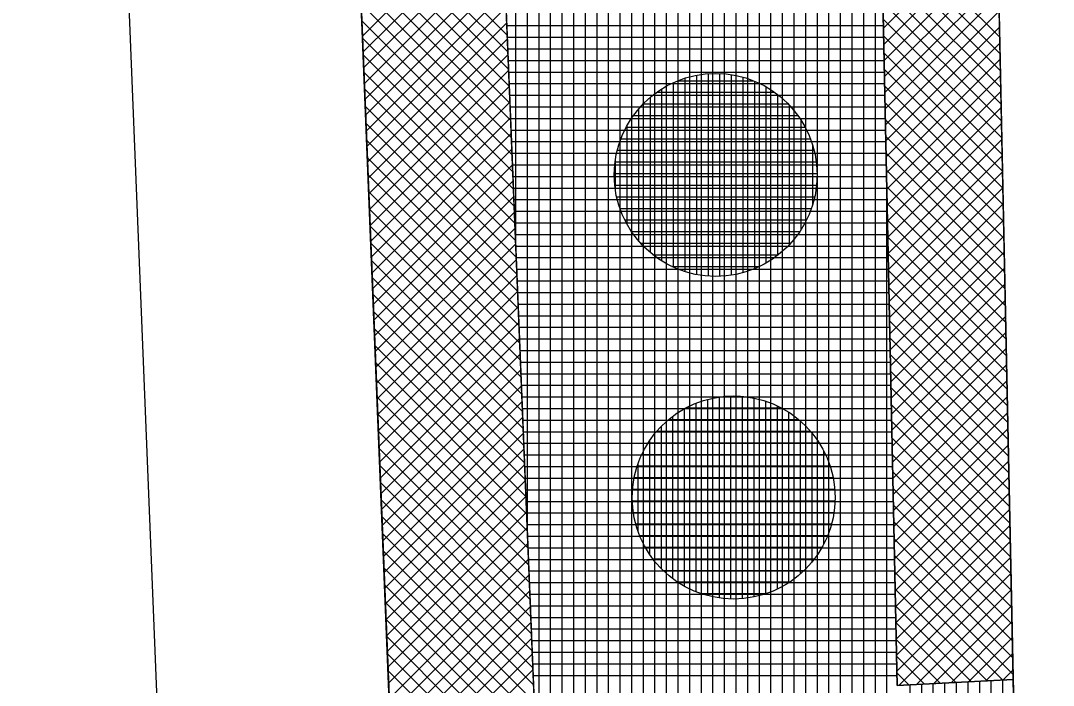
# Model space of a CAD drawing. Extents: x -565346 to -564154, y -1097386 to -1095620.
# Drawn here: x -564346.67 to -564328.86, y -1095765.48 to -1095754.03 of the extents above; entities that cross this region are included whole.
import ezdxf

# ---------------------------------------------------------------- set-up
doc = ezdxf.new("R2010")
doc.units = 0
for name, color, linetype in [('Vrstva 1', 7, 'Continuous'), ('Vrstva 13', 7, 'Continuous'), ('Vrstva 41', 7, 'Continuous'), ('Vrstva 42', 7, 'Continuous'), ('Vrstva 43', 7, 'Continuous'), ('Vrstva 44', 7, 'Continuous')]:
    doc.layers.add(name, color=color, linetype=linetype)

msp = doc.modelspace()

# ---------------------------------------------------------------- linework, layer by layer
at = {"layer": 'Vrstva 1'}
for p, q in [((-564338.22, -1095817.34), (-564343.82, -1095679.33)), ((-564346.67, -1095707.8), (-564343.14, -1095794.87))]:
    msp.add_line(p, q, dxfattribs=at)
at = {"layer": 'Vrstva 13'}
msp.add_line((-564330.25, -1095732.13), (-564328.86, -1095798.5), dxfattribs=at)
at = {"layer": 'Vrstva 41'}
for points in [[(-564331.946, -1095698.419), (-564333.943, -1095698.519), (-564332.25, -1095732.172), (-564331.552, -1095765.483), (-564329.554, -1095765.383), (-564330.25, -1095732.13)], [(-564339.576, -1095722.251), (-564342.067, -1095722.352), (-564338.22, -1095817.34), (-564334.985, -1095897.209), (-564332.487, -1095897.108), (-564335.722, -1095817.239)]]:
    msp.add_lwpolyline(points, close=True, dxfattribs=at)
at = {"layer": 'Vrstva 42'}
for p, q in [((-564340.88, -1095751.671), (-564338.277, -1095754.274)), ((-564340.868, -1095751.966), (-564338.265, -1095754.569)), ((-564338.373, -1095751.891), (-564340.774, -1095754.291)), ((-564338.362, -1095752.163), (-564340.763, -1095754.563)), ((-564329.83, -1095752.197), (-564331.789, -1095754.157)), ((-564340.856, -1095752.261), (-564338.253, -1095754.864)), ((-564331.829, -1095752.266), (-564329.785, -1095754.31)), ((-564340.844, -1095752.555), (-564338.241, -1095755.159)), ((-564338.351, -1095752.435), (-564340.752, -1095754.835)), ((-564331.823, -1095752.555), (-564329.779, -1095754.598)), ((-564329.824, -1095752.474), (-564331.784, -1095754.434)), ((-564338.34, -1095752.706), (-564340.741, -1095755.107)), ((-564329.818, -1095752.751), (-564331.778, -1095754.711)), ((-564340.832, -1095752.85), (-564338.229, -1095755.453)), ((-564331.817, -1095752.844), (-564329.773, -1095754.887)), ((-564338.329, -1095752.978), (-564340.73, -1095755.379)), ((-564329.812, -1095753.029), (-564331.772, -1095754.988)), ((-564340.82, -1095753.145), (-564338.217, -1095755.748)), ((-564338.318, -1095753.25), (-564340.719, -1095755.65)), ((-564331.811, -1095753.133), (-564329.767, -1095755.176)), ((-564340.808, -1095753.44), (-564338.205, -1095756.043)), ((-564331.805, -1095753.422), (-564329.761, -1095755.465)), ((-564329.807, -1095753.306), (-564331.766, -1095755.265)), ((-564338.307, -1095753.522), (-564340.708, -1095755.922)), ((-564329.801, -1095753.583), (-564331.76, -1095755.542)), ((-564340.796, -1095753.735), (-564338.193, -1095756.338)), ((-564338.296, -1095753.794), (-564340.697, -1095756.194)), ((-564331.799, -1095753.711), (-564329.755, -1095755.754)), ((-564331.793, -1095754), (-564329.749, -1095756.043)), ((-564329.795, -1095753.86), (-564331.754, -1095755.819)), ((-564340.784, -1095754.029), (-564338.181, -1095756.633)), ((-564338.285, -1095754.065), (-564340.686, -1095756.466)), ((-564329.789, -1095754.137), (-564331.749, -1095756.096)), ((-564340.772, -1095754.324), (-564338.169, -1095756.927)), ((-564338.274, -1095754.337), (-564340.675, -1095756.738)), ((-564331.787, -1095754.288), (-564329.743, -1095756.332)), ((-564329.783, -1095754.414), (-564331.743, -1095756.373)), ((-564340.76, -1095754.619), (-564338.157, -1095757.222)), ((-564338.263, -1095754.609), (-564340.664, -1095757.01)), ((-564331.781, -1095754.577), (-564329.737, -1095756.621)), ((-564329.778, -1095754.691), (-564331.737, -1095756.65)), ((-564338.252, -1095754.881), (-564340.653, -1095757.281)), ((-564331.774, -1095754.866), (-564329.731, -1095756.91)), ((-564340.749, -1095754.914), (-564338.145, -1095757.517)), ((-564329.772, -1095754.968), (-564331.731, -1095756.927)), ((-564340.737, -1095755.208), (-564338.133, -1095757.812)), ((-564338.241, -1095755.153), (-564340.642, -1095757.553)), ((-564331.768, -1095755.155), (-564329.725, -1095757.199)), ((-564329.766, -1095755.245), (-564331.725, -1095757.204)), ((-564338.23, -1095755.425), (-564340.631, -1095757.825)), ((-564340.725, -1095755.503), (-564338.121, -1095758.107)), ((-564331.762, -1095755.444), (-564329.719, -1095757.487)), ((-564329.76, -1095755.522), (-564331.72, -1095757.481)), ((-564338.219, -1095755.696), (-564340.62, -1095758.097)), ((-564331.756, -1095755.733), (-564329.713, -1095757.776)), ((-564340.713, -1095755.798), (-564338.109, -1095758.401)), ((-564338.208, -1095755.968), (-564340.609, -1095758.369)), ((-564329.754, -1095755.799), (-564331.714, -1095757.758)), ((-564340.701, -1095756.093), (-564338.097, -1095758.696)), ((-564331.75, -1095756.022), (-564329.707, -1095758.065)), ((-564329.748, -1095756.076), (-564331.708, -1095758.036)), ((-564338.197, -1095756.24), (-564340.598, -1095758.641)), ((-564331.744, -1095756.311), (-564329.701, -1095758.354)), ((-564340.689, -1095756.388), (-564338.085, -1095758.991)), ((-564329.743, -1095756.353), (-564331.702, -1095758.313)), ((-564340.677, -1095756.682), (-564338.073, -1095759.286)), ((-564338.186, -1095756.512), (-564340.587, -1095758.912)), ((-564331.738, -1095756.6), (-564329.695, -1095758.643)), ((-564329.737, -1095756.63), (-564331.696, -1095758.59)), ((-564338.175, -1095756.784), (-564340.576, -1095759.184)), ((-564340.665, -1095756.977), (-564338.061, -1095759.581)), ((-564331.732, -1095756.888), (-564329.689, -1095758.932)), ((-564329.731, -1095756.907), (-564331.691, -1095758.867)), ((-564338.164, -1095757.055), (-564340.565, -1095759.456)), ((-564331.726, -1095757.177), (-564329.683, -1095759.221)), ((-564329.725, -1095757.184), (-564331.685, -1095759.144)), ((-564340.653, -1095757.272), (-564338.049, -1095759.876)), ((-564338.153, -1095757.327), (-564340.554, -1095759.728)), ((-564340.641, -1095757.567), (-564338.037, -1095760.17)), ((-564331.72, -1095757.466), (-564329.677, -1095759.51)), ((-564329.719, -1095757.461), (-564331.679, -1095759.421)), ((-564338.142, -1095757.599), (-564340.543, -1095760)), ((-564331.714, -1095757.755), (-564329.671, -1095759.799)), ((-564329.714, -1095757.738), (-564331.673, -1095759.698)), ((-564340.629, -1095757.862), (-564338.026, -1095760.465)), ((-564338.131, -1095757.871), (-564340.532, -1095760.272)), ((-564331.708, -1095758.044), (-564329.664, -1095760.087)), ((-564329.708, -1095758.015), (-564331.667, -1095759.975)), ((-564340.617, -1095758.156), (-564338.014, -1095760.76)), ((-564338.12, -1095758.143), (-564340.521, -1095760.543)), ((-564340.605, -1095758.451), (-564338.002, -1095761.055)), ((-564338.109, -1095758.414), (-564340.509, -1095760.815)), ((-564331.702, -1095758.333), (-564329.658, -1095760.376)), ((-564329.702, -1095758.292), (-564331.662, -1095760.252)), ((-564331.696, -1095758.622), (-564329.652, -1095760.665)), ((-564329.696, -1095758.569), (-564331.656, -1095760.529)), ((-564340.593, -1095758.746), (-564337.99, -1095761.35)), ((-564338.098, -1095758.686), (-564340.498, -1095761.087)), ((-564338.087, -1095758.958), (-564340.487, -1095761.359)), ((-564331.69, -1095758.911), (-564329.646, -1095760.954)), ((-564329.69, -1095758.846), (-564331.65, -1095760.806)), ((-564340.581, -1095759.041), (-564337.978, -1095761.644)), ((-564329.685, -1095759.123), (-564331.644, -1095761.083)), ((-564340.569, -1095759.335), (-564337.966, -1095761.939)), ((-564338.076, -1095759.23), (-564340.476, -1095761.631)), ((-564331.684, -1095759.2), (-564329.64, -1095761.243)), ((-564338.065, -1095759.502), (-564340.465, -1095761.903)), ((-564331.678, -1095759.489), (-564329.634, -1095761.532)), ((-564329.679, -1095759.4), (-564331.638, -1095761.36)), ((-564340.557, -1095759.63), (-564337.954, -1095762.234)), ((-564329.673, -1095759.677), (-564331.633, -1095761.637)), ((-564338.054, -1095759.774), (-564340.454, -1095762.174)), ((-564331.672, -1095759.777), (-564329.628, -1095761.821)), ((-564340.546, -1095759.925), (-564337.942, -1095762.529)), ((-564338.043, -1095760.045), (-564340.443, -1095762.446)), ((-564331.666, -1095760.066), (-564329.622, -1095762.11)), ((-564329.667, -1095759.955), (-564331.627, -1095761.914)), ((-564340.534, -1095760.22), (-564337.93, -1095762.824)), ((-564329.661, -1095760.232), (-564331.621, -1095762.191)), ((-564338.032, -1095760.317), (-564340.432, -1095762.718)), ((-564331.659, -1095760.355), (-564329.616, -1095762.399)), ((-564340.522, -1095760.515), (-564337.918, -1095763.118)), ((-564338.02, -1095760.589), (-564340.421, -1095762.99)), ((-564329.656, -1095760.509), (-564331.615, -1095762.468)), ((-564331.653, -1095760.644), (-564329.61, -1095762.687)), ((-564340.51, -1095760.809), (-564337.906, -1095763.413)), ((-564338.009, -1095760.861), (-564340.41, -1095763.262)), ((-564331.647, -1095760.933), (-564329.604, -1095762.976)), ((-564329.65, -1095760.786), (-564331.609, -1095762.745)), ((-564340.498, -1095761.104), (-564337.894, -1095763.708)), ((-564337.998, -1095761.133), (-564340.399, -1095763.534)), ((-564329.644, -1095761.063), (-564331.604, -1095763.022)), ((-564331.641, -1095761.222), (-564329.598, -1095763.265)), ((-564340.486, -1095761.399), (-564337.882, -1095764.003)), ((-564337.987, -1095761.404), (-564340.388, -1095763.805)), ((-564329.638, -1095761.34), (-564331.598, -1095763.299)), ((-564331.635, -1095761.511), (-564329.592, -1095763.554)), ((-564329.632, -1095761.617), (-564331.592, -1095763.576)), ((-564340.474, -1095761.694), (-564337.87, -1095764.298)), ((-564337.976, -1095761.676), (-564340.377, -1095764.077)), ((-564331.629, -1095761.8), (-564329.586, -1095763.843)), ((-564340.462, -1095761.988), (-564337.858, -1095764.592)), ((-564337.965, -1095761.948), (-564340.366, -1095764.349)), ((-564329.627, -1095761.894), (-564331.586, -1095763.853)), ((-564331.623, -1095762.089), (-564329.58, -1095764.132)), ((-564329.621, -1095762.171), (-564331.58, -1095764.13)), ((-564340.45, -1095762.283), (-564337.846, -1095764.887)), ((-564337.954, -1095762.22), (-564340.355, -1095764.621)), ((-564331.617, -1095762.378), (-564329.574, -1095764.421)), ((-564337.943, -1095762.492), (-564340.344, -1095764.893)), ((-564329.615, -1095762.448), (-564331.575, -1095764.407)), ((-564340.438, -1095762.578), (-564337.834, -1095765.182)), ((-564331.611, -1095762.666), (-564329.568, -1095764.71)), ((-564329.609, -1095762.725), (-564331.569, -1095764.684)), ((-564340.426, -1095762.873), (-564337.822, -1095765.477)), ((-564337.932, -1095762.764), (-564340.333, -1095765.165)), ((-564337.921, -1095763.035), (-564340.322, -1095765.436)), ((-564331.605, -1095762.955), (-564329.562, -1095764.999)), ((-564329.603, -1095763.002), (-564331.563, -1095764.961)), ((-564340.414, -1095763.168), (-564337.81, -1095765.772)), ((-564331.599, -1095763.244), (-564329.556, -1095765.288)), ((-564337.91, -1095763.307), (-564340.311, -1095765.708)), ((-564329.598, -1095763.279), (-564331.557, -1095765.238)), ((-564340.402, -1095763.462), (-564337.798, -1095766.066)), ((-564337.899, -1095763.579), (-564340.3, -1095765.98)), ((-564331.593, -1095763.533), (-564329.734, -1095765.392)), ((-564329.592, -1095763.556), (-564331.517, -1095765.481)), ((-564340.39, -1095763.757), (-564337.786, -1095766.361)), ((-564337.888, -1095763.851), (-564340.289, -1095766.252)), ((-564331.587, -1095763.822), (-564330.003, -1095765.405)), ((-564329.586, -1095763.833), (-564331.219, -1095765.466)), ((-564340.378, -1095764.052), (-564337.774, -1095766.656)), ((-564337.877, -1095764.123), (-564340.278, -1095766.524)), ((-564331.581, -1095764.111), (-564330.273, -1095765.419)), ((-564329.58, -1095764.11), (-564330.922, -1095765.451)), ((-564340.366, -1095764.347), (-564337.762, -1095766.951)), ((-564337.866, -1095764.394), (-564340.267, -1095766.796)), ((-564331.575, -1095764.4), (-564330.542, -1095765.432)), ((-564329.574, -1095764.387), (-564330.624, -1095765.437)), ((-564340.355, -1095764.642), (-564337.75, -1095767.246)), ((-564337.855, -1095764.666), (-564340.256, -1095767.067)), ((-564331.569, -1095764.689), (-564330.811, -1095765.446)), ((-564329.569, -1095764.664), (-564330.326, -1095765.422)), ((-564340.343, -1095764.936), (-564337.738, -1095767.54)), ((-564337.844, -1095764.938), (-564340.245, -1095767.339)), ((-564331.563, -1095764.978), (-564331.081, -1095765.459)), ((-564329.563, -1095764.941), (-564330.028, -1095765.407)), ((-564340.331, -1095765.231), (-564337.726, -1095767.835)), ((-564337.833, -1095765.21), (-564340.234, -1095767.611)), ((-564329.557, -1095765.218), (-564329.73, -1095765.392)), ((-564331.557, -1095765.266), (-564331.35, -1095765.473))]:
    msp.add_line(p, q, dxfattribs=at)
at = {"layer": 'Vrstva 43'}
for p, q in [((-564334.33, -1095851.649), (-564334.33, -1095676.348)), ((-564334.13, -1095856.582), (-564334.13, -1095676.285)), ((-564334.93, -1095836.849), (-564334.93, -1095676.537)), ((-564334.73, -1095841.782), (-564334.73, -1095676.474)), ((-564334.53, -1095846.715), (-564334.53, -1095676.411)), ((-564335.33, -1095826.983), (-564335.33, -1095676.662)), ((-564335.13, -1095831.916), (-564335.13, -1095676.599)), ((-564335.93, -1095812.183), (-564335.93, -1095676.851)), ((-564335.73, -1095817.116), (-564335.73, -1095676.788)), ((-564335.53, -1095822.049), (-564335.53, -1095676.725)), ((-564336.53, -1095797.383), (-564336.53, -1095677.039)), ((-564336.33, -1095802.317), (-564336.33, -1095676.977)), ((-564336.13, -1095807.25), (-564336.13, -1095676.914)), ((-564337.13, -1095782.584), (-564337.13, -1095677.228)), ((-564336.93, -1095787.517), (-564336.93, -1095677.165)), ((-564336.73, -1095792.45), (-564336.73, -1095677.102)), ((-564337.73, -1095767.784), (-564337.73, -1095677.416)), ((-564337.53, -1095772.718), (-564337.53, -1095677.354)), ((-564337.33, -1095777.651), (-564337.33, -1095677.291)), ((-564338.13, -1095757.918), (-564338.13, -1095677.542)), ((-564337.93, -1095762.851), (-564337.93, -1095677.479)), ((-564333.93, -1095861.515), (-564333.93, -1095698.777)), ((-564333.73, -1095866.448), (-564333.73, -1095702.753)), ((-564333.53, -1095871.381), (-564333.53, -1095706.728)), ((-564333.33, -1095876.315), (-564333.33, -1095710.704)), ((-564333.13, -1095881.248), (-564333.13, -1095714.68)), ((-564332.93, -1095886.181), (-564332.93, -1095718.655)), ((-564332.73, -1095891.114), (-564332.73, -1095722.631)), ((-564332.53, -1095896.047), (-564332.53, -1095726.606)), ((-564332.33, -1095918.631), (-564332.33, -1095730.582)), ((-564332.13, -1095918.66), (-564332.13, -1095737.899)), ((-564331.93, -1095918.689), (-564331.93, -1095747.443)), ((-564338.284, -1095754.11), (-564331.79, -1095754.11)), ((-564338.276, -1095754.31), (-564331.786, -1095754.31)), ((-564338.268, -1095754.51), (-564331.782, -1095754.51)), ((-564338.26, -1095754.71), (-564331.778, -1095754.71)), ((-564338.252, -1095754.91), (-564331.774, -1095754.91)), ((-564338.244, -1095755.11), (-564331.769, -1095755.11)), ((-564338.236, -1095755.31), (-564331.765, -1095755.31)), ((-564338.228, -1095755.51), (-564331.761, -1095755.51)), ((-564338.22, -1095755.71), (-564331.757, -1095755.71)), ((-564338.211, -1095755.91), (-564331.753, -1095755.91)), ((-564338.203, -1095756.11), (-564331.748, -1095756.11)), ((-564338.195, -1095756.31), (-564331.744, -1095756.31)), ((-564338.187, -1095756.51), (-564331.74, -1095756.51)), ((-564338.179, -1095756.71), (-564331.736, -1095756.71)), ((-564338.171, -1095756.91), (-564331.732, -1095756.91)), ((-564331.73, -1095918.719), (-564331.73, -1095756.988)), ((-564338.163, -1095757.11), (-564331.727, -1095757.11)), ((-564338.155, -1095757.31), (-564331.723, -1095757.31)), ((-564338.147, -1095757.51), (-564331.719, -1095757.51)), ((-564338.138, -1095757.71), (-564331.715, -1095757.71)), ((-564338.13, -1095757.91), (-564331.711, -1095757.91)), ((-564338.122, -1095758.11), (-564331.706, -1095758.11)), ((-564338.114, -1095758.31), (-564331.702, -1095758.31)), ((-564338.106, -1095758.51), (-564331.698, -1095758.51)), ((-564338.098, -1095758.71), (-564331.694, -1095758.71)), ((-564338.09, -1095758.91), (-564331.69, -1095758.91)), ((-564338.082, -1095759.11), (-564331.686, -1095759.11)), ((-564338.074, -1095759.31), (-564331.681, -1095759.31)), ((-564338.065, -1095759.51), (-564331.677, -1095759.51)), ((-564338.057, -1095759.71), (-564331.673, -1095759.71)), ((-564338.049, -1095759.91), (-564331.669, -1095759.91)), ((-564338.041, -1095760.11), (-564331.665, -1095760.11)), ((-564338.033, -1095760.31), (-564331.66, -1095760.31)), ((-564338.025, -1095760.51), (-564331.656, -1095760.51)), ((-564338.017, -1095760.71), (-564331.652, -1095760.71)), ((-564338.009, -1095760.91), (-564331.648, -1095760.91)), ((-564338.001, -1095761.11), (-564331.644, -1095761.11)), ((-564337.992, -1095761.31), (-564331.639, -1095761.31)), ((-564337.984, -1095761.51), (-564331.635, -1095761.51)), ((-564337.976, -1095761.71), (-564331.631, -1095761.71)), ((-564337.968, -1095761.91), (-564331.627, -1095761.91)), ((-564337.96, -1095762.11), (-564331.623, -1095762.11)), ((-564337.952, -1095762.31), (-564331.618, -1095762.31)), ((-564337.944, -1095762.51), (-564331.614, -1095762.51)), ((-564337.936, -1095762.71), (-564331.61, -1095762.71)), ((-564337.928, -1095762.91), (-564331.606, -1095762.91)), ((-564337.92, -1095763.11), (-564331.602, -1095763.11)), ((-564337.911, -1095763.31), (-564331.598, -1095763.31)), ((-564337.903, -1095763.51), (-564331.593, -1095763.51)), ((-564337.895, -1095763.71), (-564331.589, -1095763.71)), ((-564337.887, -1095763.91), (-564331.585, -1095763.91)), ((-564337.879, -1095764.11), (-564331.581, -1095764.11)), ((-564337.871, -1095764.31), (-564331.577, -1095764.31)), ((-564337.863, -1095764.51), (-564331.572, -1095764.51)), ((-564337.855, -1095764.71), (-564331.568, -1095764.71)), ((-564337.847, -1095764.91), (-564331.564, -1095764.91)), ((-564337.838, -1095765.11), (-564331.56, -1095765.11)), ((-564337.83, -1095765.31), (-564331.556, -1095765.31)), ((-564330.13, -1095942.316), (-564330.13, -1095765.412)), ((-564329.93, -1095947.254), (-564329.93, -1095765.402)), ((-564329.73, -1095952.191), (-564329.73, -1095765.392)), ((-564331.33, -1095918.778), (-564331.33, -1095765.472)), ((-564331.13, -1095918.807), (-564331.13, -1095765.462)), ((-564330.93, -1095922.566), (-564330.93, -1095765.452)), ((-564330.73, -1095927.504), (-564330.73, -1095765.442)), ((-564330.53, -1095932.441), (-564330.53, -1095765.432)), ((-564330.33, -1095937.379), (-564330.33, -1095765.422))]:
    msp.add_line(p, q, dxfattribs=at)
msp.add_lwpolyline([(-564328.86, -1095798.5), (-564329.554, -1095765.383), (-564331.552, -1095765.483), (-564332.25, -1095732.172), (-564333.943, -1095698.519), (-564331.946, -1095698.419), (-564332.8, -1095681.44), (-564332.14, -1095675.66), (-564343.82, -1095679.33), (-564342.067, -1095722.352), (-564339.576, -1095722.251), (-564332.487, -1095897.108)], dxfattribs=at)
at = {"layer": 'Vrstva 44'}
for p, q in [((-564335.334, -1095755.06), (-564334.035, -1095755.06)), ((-564335.21, -1095758.352), (-564335.21, -1095755.017)), ((-564335.01, -1095758.402), (-564335.01, -1095754.965)), ((-564334.81, -1095758.427), (-564334.81, -1095754.939)), ((-564334.61, -1095758.431), (-564334.61, -1095754.937)), ((-564334.41, -1095758.412), (-564334.41, -1095754.958)), ((-564334.21, -1095758.367), (-564334.21, -1095755.001)), ((-564334.01, -1095758.297), (-564334.01, -1095755.069)), ((-564335.698, -1095755.26), (-564333.67, -1095755.26)), ((-564335.61, -1095758.168), (-564335.61, -1095755.199)), ((-564335.41, -1095758.274), (-564335.41, -1095755.094)), ((-564333.81, -1095758.198), (-564333.81, -1095755.17)), ((-564335.81, -1095758.022), (-564335.81, -1095755.347)), ((-564333.61, -1095758.064), (-564333.61, -1095755.304)), ((-564336.01, -1095757.826), (-564336.01, -1095755.543)), ((-564335.932, -1095755.46), (-564333.435, -1095755.46)), ((-564333.41, -1095757.882), (-564333.41, -1095755.487)), ((-564336.103, -1095755.66), (-564333.267, -1095755.66)), ((-564333.21, -1095757.624), (-564333.21, -1095755.744)), ((-564336.226, -1095755.86), (-564333.141, -1095755.86)), ((-564336.21, -1095757.54), (-564336.21, -1095755.83)), ((-564336.318, -1095756.06), (-564333.051, -1095756.06)), ((-564336.382, -1095756.26), (-564332.988, -1095756.26)), ((-564333.01, -1095757.187), (-564333.01, -1095756.179)), ((-564336.418, -1095756.46), (-564332.949, -1095756.46)), ((-564336.41, -1095756.965), (-564336.41, -1095756.4)), ((-564336.432, -1095756.66), (-564332.935, -1095756.66)), ((-564336.423, -1095756.86), (-564332.945, -1095756.86)), ((-564336.392, -1095757.06), (-564332.977, -1095757.06)), ((-564336.336, -1095757.26), (-564333.033, -1095757.26)), ((-564336.251, -1095757.46), (-564333.116, -1095757.46)), ((-564336.135, -1095757.66), (-564333.234, -1095757.66)), ((-564335.978, -1095757.86), (-564333.388, -1095757.86)), ((-564335.765, -1095758.06), (-564333.605, -1095758.06)), ((-564335.441, -1095758.26), (-564333.923, -1095758.26)), ((-564334.82, -1095763.935), (-564334.82, -1095760.553)), ((-564334.62, -1095763.975), (-564334.62, -1095760.513)), ((-564334.518, -1095760.5), (-564334.256, -1095760.5)), ((-564334.42, -1095763.993), (-564334.42, -1095760.497)), ((-564334.22, -1095763.986), (-564334.22, -1095760.502)), ((-564334.02, -1095763.956), (-564334.02, -1095760.53)), ((-564333.82, -1095763.902), (-564333.82, -1095760.586)), ((-564335.22, -1095763.774), (-564335.22, -1095760.714)), ((-564335.195, -1095760.7), (-564333.551, -1095760.7)), ((-564335.02, -1095763.87), (-564335.02, -1095760.618)), ((-564333.62, -1095763.823), (-564333.62, -1095760.667)), ((-564333.42, -1095763.709), (-564333.42, -1095760.778)), ((-564335.492, -1095760.9), (-564333.255, -1095760.9)), ((-564335.42, -1095763.645), (-564335.42, -1095760.842)), ((-564333.22, -1095763.558), (-564333.22, -1095760.931)), ((-564335.697, -1095761.1), (-564333.051, -1095761.1)), ((-564335.62, -1095763.471), (-564335.62, -1095761.018)), ((-564333.02, -1095763.349), (-564333.02, -1095761.137)), ((-564335.845, -1095761.3), (-564332.903, -1095761.3)), ((-564335.82, -1095763.228), (-564335.82, -1095761.261)), ((-564332.82, -1095763.045), (-564332.82, -1095761.443)), ((-564336.02, -1095762.835), (-564336.02, -1095761.65)), ((-564335.958, -1095761.5), (-564332.792, -1095761.5)), ((-564336.036, -1095761.7), (-564332.711, -1095761.7)), ((-564336.088, -1095761.9), (-564332.66, -1095761.9)), ((-564336.117, -1095762.1), (-564332.632, -1095762.1)), ((-564336.123, -1095762.3), (-564332.627, -1095762.3)), ((-564336.105, -1095762.5), (-564332.644, -1095762.5)), ((-564336.062, -1095762.7), (-564332.685, -1095762.7)), ((-564335.995, -1095762.9), (-564332.754, -1095762.9)), ((-564335.9, -1095763.1), (-564332.85, -1095763.1)), ((-564335.767, -1095763.3), (-564332.979, -1095763.3)), ((-564335.592, -1095763.5), (-564333.158, -1095763.5)), ((-564335.343, -1095763.7), (-564333.407, -1095763.7)), ((-564334.934, -1095763.9), (-564333.813, -1095763.9))]:
    msp.add_line(p, q, dxfattribs=at)
for centre in [(-564334.684, -1095756.684), (-564334.374, -1095762.244)]:
    msp.add_circle(centre, 1.75, dxfattribs=at)

doc.saveas('drawing.dxf')
